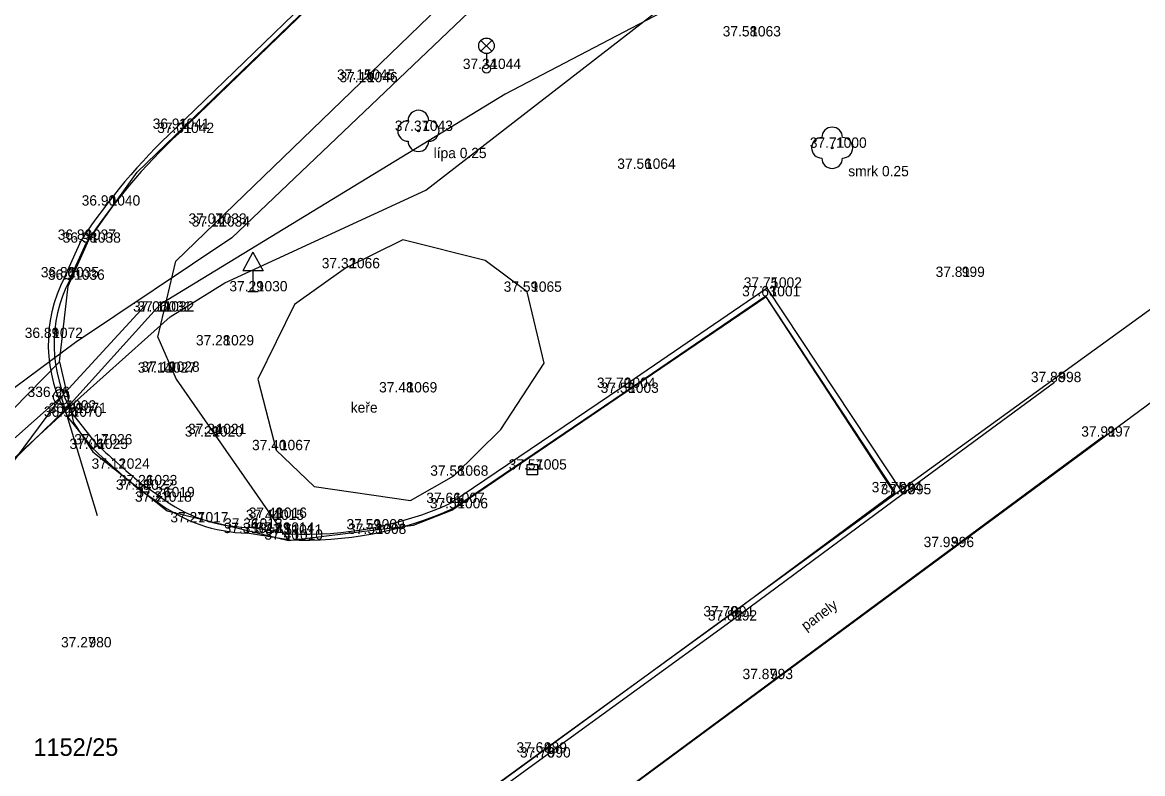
# Model space of a CAD drawing. Extents: x -609709 to -609357, y -1051535 to -1051131.
# Drawn here: x -609584.85 to -609557.69, y -1051246.29 to -1051228.08 of the extents above; entities that cross this region are included whole.
import ezdxf

# ---------------------------------------------------------------- set-up
doc = ezdxf.new("R2010")
doc.units = 0
for name, color, linetype in [('Vrstva 1', 7, 'Continuous'), ('Vrstva 10', 7, 'Continuous'), ('Vrstva 15', 7, 'Continuous'), ('Vrstva 17', 7, 'Continuous'), ('Vrstva 18', 7, 'Continuous'), ('Vrstva 2', 7, 'Continuous'), ('Vrstva 3', 7, 'Continuous'), ('Vrstva 4', 7, 'Continuous'), ('Vrstva 5', 7, 'Continuous'), ('Vrstva 7', 7, 'Continuous'), ('Vrstva 9', 7, 'Continuous')]:
    doc.layers.add(name, color=color, linetype=linetype)

msp = doc.modelspace()

# ---------------------------------------------------------------- linework, layer by layer
at = {"layer": 'Vrstva 1'}
for p, q in [((-609567.3, -1051228.42), (-609567.3, -1051228.42)), ((-609573.6, -1051229.21), (-609573.6, -1051229.21)), ((-609576.65, -1051229.47), (-609576.65, -1051229.47)), ((-609576.59, -1051229.53), (-609576.59, -1051229.53)), ((-609581.15, -1051230.66), (-609581.15, -1051230.66)), ((-609581.04, -1051230.76), (-609581.04, -1051230.76)), ((-609575.25, -1051230.71), (-609575.25, -1051230.71)), ((-609565.22, -1051231.12), (-609565.22, -1051231.12)), ((-609569.85, -1051231.63), (-609569.85, -1051231.63)), ((-609582.83, -1051232.52), (-609582.83, -1051232.52)), ((-609580.25, -1051232.96), (-609580.25, -1051232.96)), ((-609580.17, -1051233.03), (-609580.17, -1051233.03)), ((-609583.42, -1051233.35), (-609583.42, -1051233.35)), ((-609583.3, -1051233.42), (-609583.3, -1051233.42)), ((-609577.02, -1051234.04), (-609577.02, -1051234.04)), ((-609583.83, -1051234.26), (-609583.83, -1051234.26)), ((-609583.69, -1051234.32), (-609583.69, -1051234.32)), ((-609562.17, -1051234.25), (-609562.17, -1051234.25)), ((-609579.26, -1051234.6), (-609579.26, -1051234.6)), ((-609572.61, -1051234.61), (-609572.61, -1051234.61)), ((-609566.83, -1051234.72), (-609566.83, -1051234.72)), ((-609566.79, -1051234.51), (-609566.79, -1051234.51)), ((-609581.59, -1051235.09), (-609581.59, -1051235.09)), ((-609581.52, -1051235.09), (-609581.52, -1051235.09)), ((-609584.22, -1051235.73), (-609584.22, -1051235.73)), ((-609580.07, -1051235.91), (-609580.07, -1051235.91)), ((-609581.48, -1051236.57), (-609581.48, -1051236.57)), ((-609581.39, -1051236.55), (-609581.39, -1051236.55)), ((-609559.83, -1051236.8), (-609559.83, -1051236.8)), ((-609583.91, -1051237.16), (-609583.91, -1051237.16)), ((-609575.63, -1051237.05), (-609575.63, -1051237.05)), ((-609570.34, -1051236.94), (-609570.34, -1051236.94)), ((-609570.26, -1051237.06), (-609570.26, -1051237.06)), ((-609583.75, -1051237.64), (-609583.75, -1051237.64)), ((-609583.64, -1051237.55), (-609583.64, -1051237.55)), ((-609580.34, -1051238.12), (-609580.34, -1051238.12)), ((-609580.26, -1051238.06), (-609580.26, -1051238.06)), ((-609558.64, -1051238.12), (-609558.64, -1051238.12)), ((-609583.13, -1051238.42), (-609583.13, -1051238.42)), ((-609583.02, -1051238.31), (-609583.02, -1051238.31)), ((-609578.7, -1051238.45), (-609578.7, -1051238.45)), ((-609582.6, -1051238.9), (-609582.6, -1051238.9)), ((-609574.39, -1051239.07), (-609574.39, -1051239.07)), ((-609572.49, -1051238.92), (-609572.49, -1051238.92)), ((-609581.93, -1051239.3), (-609581.93, -1051239.3)), ((-609582.01, -1051239.41), (-609582.01, -1051239.41)), ((-609581.51, -1051239.59), (-609581.51, -1051239.59)), ((-609563.69, -1051239.47), (-609563.69, -1051239.47)), ((-609563.47, -1051239.52), (-609563.47, -1051239.52)), ((-609581.58, -1051239.7), (-609581.58, -1051239.7)), ((-609574.48, -1051239.73), (-609574.48, -1051239.73)), ((-609574.4, -1051239.86), (-609574.4, -1051239.86)), ((-609578.86, -1051240.14), (-609578.86, -1051240.14)), ((-609578.79, -1051240.09), (-609578.79, -1051240.09)), ((-609580.69, -1051240.2), (-609580.69, -1051240.2)), ((-609579.38, -1051240.35), (-609579.38, -1051240.35)), ((-609578.61, -1051240.45), (-609578.61, -1051240.45)), ((-609576.42, -1051240.37), (-609576.42, -1051240.37)), ((-609579.4, -1051240.46), (-609579.4, -1051240.46)), ((-609578.42, -1051240.5), (-609578.42, -1051240.5)), ((-609578.4, -1051240.62), (-609578.4, -1051240.62)), ((-609576.38, -1051240.48), (-609576.38, -1051240.48)), ((-609562.43, -1051240.8), (-609562.43, -1051240.8)), ((-609567.76, -1051242.48), (-609567.76, -1051242.48)), ((-609567.69, -1051242.58), (-609567.69, -1051242.58)), ((-609583.34, -1051243.23), (-609583.34, -1051243.23)), ((-609566.82, -1051244), (-609566.82, -1051244)), ((-609572.3, -1051245.78), (-609572.3, -1051245.78)), ((-609572.21, -1051245.9), (-609572.21, -1051245.9))]:
    msp.add_line(p, q, dxfattribs=at)
at = {"layer": 'Vrstva 10'}
for p, q in [((-609582.07, -1051231.71), (-609553.74, -1051204.36)), ((-609581.13, -1051233.87), (-609552.07, -1051205.79)), ((-609583.24, -1051233.35), (-609582.07, -1051231.71)), ((-609583.74, -1051234.47), (-609583.24, -1051233.35)), ((-609563.7, -1051239.52), (-609555.28, -1051233.41)), ((-609581.57, -1051235.71), (-609581.13, -1051233.87)), ((-609583.95, -1051236.31), (-609583.74, -1051234.47)), ((-609574.44, -1051239.9), (-609566.83, -1051234.73)), ((-609566.83, -1051234.73), (-609563.7, -1051239.52)), ((-609572.63, -1051248.46), (-609554.21, -1051234.86)), ((-609581.57, -1051235.71), (-609581.12, -1051236.73)), ((-609589.38, -1051241.83), (-609583.95, -1051236.31)), ((-609583.95, -1051236.31), (-609583.61, -1051237.78)), ((-609581.12, -1051236.73), (-609578.4, -1051240.64)), ((-609583.61, -1051237.78), (-609583.14, -1051238.49)), ((-609583.14, -1051238.49), (-609581.34, -1051239.92)), ((-609573.79, -1051246.88), (-609563.7, -1051239.52)), ((-609575.37, -1051240.27), (-609574.44, -1051239.9)), ((-609581.34, -1051239.92), (-609578.4, -1051240.64)), ((-609578.4, -1051240.64), (-609575.37, -1051240.27))]:
    msp.add_line(p, q, dxfattribs=at)
at = {"layer": 'Vrstva 15'}
for points in [[(-609537.51, -1051208.58), (-609541.98, -1051211.54), (-609559.34, -1051222.57), (-609563.62, -1051224.83), (-609573.15, -1051229.82), (-609581.51, -1051234.92), (-609583.83, -1051237.49), (-609593.84, -1051247.18), (-609592.54, -1051249), (-609587.23, -1051247.57), (-609586.1, -1051248.66), (-609581.84, -1051254.04), (-609580.215, -1051257.976)], [(-609618.56, -1051272.15), (-609610.34, -1051264.5), (-609607, -1051260.39), (-609602.74, -1051257.16), (-609596.84, -1051252.04), (-609595.4, -1051250.72), (-609595.03, -1051249.91), (-609593.64, -1051247.34), (-609592.3, -1051245.79), (-609590.65, -1051244.31), (-609589.61, -1051243.13), (-609589.45, -1051242.87), (-609588.61, -1051241.92), (-609583.43, -1051237.16), (-609581.27, -1051235.22), (-609579.94, -1051234.39), (-609575.07, -1051232.15), (-609567.92, -1051226.6)]]:
    msp.add_lwpolyline(points, dxfattribs=at)
at = {"layer": 'Vrstva 17'}
msp.add_lwpolyline([(-609531.786, -1051180.515), (-609532.61, -1051181.07), (-609528.54, -1051185.58), (-609545.95, -1051201.69), (-609546.72, -1051202.27), (-609551.04, -1051206.15), (-609565.42, -1051219.63), (-609579.77, -1051233.3), (-609583.56, -1051235.84), (-609591.75, -1051241.92), (-609609.05, -1051258.52), (-609618.01, -1051267.11), (-609626.05, -1051275.26), (-609630.23, -1051279.58), (-609635.78, -1051285.7), (-609642.85, -1051291.4), (-609672.95, -1051307.23)], dxfattribs=at)
at = {"layer": 'Vrstva 18'}
for points in [[(-609583.91, -1051237.16), (-609581.88, -1051234.952)], [(-609583.91, -1051237.16), (-609586.16, -1051239.145)], [(-609583.91, -1051237.16), (-609585.706, -1051239.563)], [(-609583.91, -1051237.16), (-609583.037, -1051240.03)]]:
    msp.add_lwpolyline(points, dxfattribs=at)
for radius in [0.188, 0.025]:
    msp.add_circle((-609583.91, -1051237.16), radius, dxfattribs=at)
at = {"layer": 'Vrstva 4'}
for p, q in [((-609583.704, -1051234.321), (-609583.297, -1051233.418)), ((-609583.027, -1051238.325), (-609583.634, -1051237.561)), ((-609581.498, -1051239.586), (-609581.925, -1051239.298)), ((-609578.386, -1051240.481), (-609579.387, -1051240.32))]:
    msp.add_line(p, q, dxfattribs=at)
for points in [[(-609581.15, -1051230.66), (-609578.27, -1051227.88), (-609573.96, -1051223.7), (-609571.08, -1051220.92)], [(-609581.054, -1051230.761), (-609578.173, -1051227.981), (-609573.863, -1051223.801), (-609570.983, -1051221.021)], [(-609583.83, -1051234.26), (-609583.42, -1051233.35)], [(-609583.42, -1051233.35), (-609583.297, -1051233.418)], [(-609583.83, -1051234.26), (-609583.704, -1051234.321)], [(-609582.893, -1051254.477), (-609583.33, -1051253.88), (-609578.85, -1051250.52), (-609575.13, -1051247.84), (-609572.3, -1051245.78), (-609567.76, -1051242.48), (-609563.69, -1051239.47), (-609566.83, -1051234.72), (-609570.26, -1051237.06), (-609574.4, -1051239.86)], [(-609582.781, -1051254.394), (-609583.135, -1051253.909), (-609578.767, -1051250.633), (-609575.048, -1051247.953), (-609572.218, -1051245.893), (-609567.677, -1051242.593), (-609563.5, -1051239.504), (-609566.792, -1051234.524), (-609570.339, -1051236.944), (-609574.468, -1051239.737)], [(-609563.5, -1051239.504), (-609559.83, -1051236.8)], [(-609583.75, -1051237.64), (-609583.634, -1051237.561)], [(-609583.13, -1051238.42), (-609583.75, -1051237.64)], [(-609583.13, -1051238.42), (-609583.027, -1051238.325)], [(-609582.01, -1051239.41), (-609581.925, -1051239.298)], [(-609581.58, -1051239.7), (-609582.01, -1051239.41)], [(-609581.58, -1051239.7), (-609581.498, -1051239.586)], [(-609579.4, -1051240.46), (-609579.387, -1051240.32)], [(-609578.4, -1051240.62), (-609579.4, -1051240.46)], [(-609578.4, -1051240.62), (-609578.386, -1051240.481)]]:
    msp.add_lwpolyline(points, dxfattribs=at)
for centre, radius, start, end in [((-609570.805, -1051241.693), 15.124, 133.1578, 146.5224), ((-609570.805, -1051241.693), 14.984, 133.1539, 146.4793), ((-609580.701, -1051235.877), 3.522, 152.6729, 210.0388), ((-609580.701, -1051235.877), 3.382, 152.61, 209.8655), ((-609561.178, -1051214.713), 32.31, 227.2001, 229.8511), ((-609561.178, -1051214.713), 32.17, 227.2191, 229.8378), ((-609579.316, -1051236.712), 3.609, 232.7877, 268.8622), ((-609579.316, -1051236.712), 3.749, 232.8484, 268.7121), ((-609577.992, -1051231.859), 8.77, 267.3356, 294.1803), ((-609577.992, -1051231.859), 8.63, 267.3876, 294.1002)]:
    msp.add_arc(centre, radius, start, end, dxfattribs=at)
at = {"layer": 'Vrstva 5'}
for p, q in [((-609573.733, -1051228.78), (-609573.468, -1051228.515)), ((-609573.733, -1051228.515), (-609573.468, -1051228.78)), ((-609573.6, -1051228.835), (-609573.6, -1051229.11)), ((-609579.26, -1051233.65), (-609579.51, -1051234.1)), ((-609579.26, -1051233.65), (-609579.01, -1051234.1)), ((-609579.01, -1051234.1), (-609579.51, -1051234.1)), ((-609579.26, -1051234.1), (-609579.26, -1051234.6)), ((-609579.385, -1051234.6), (-609579.135, -1051234.6)), ((-609572.615, -1051238.92), (-609572.365, -1051238.92))]:
    msp.add_line(p, q, dxfattribs=at)
msp.add_lwpolyline([(-609572.615, -1051238.795), (-609572.365, -1051238.795), (-609572.365, -1051239.045), (-609572.615, -1051239.045)], close=True, dxfattribs=at)
for centre, radius in [((-609573.6, -1051228.647), 0.188), ((-609573.6, -1051229.21), 0.1)]:
    msp.add_circle(centre, radius, dxfattribs=at)
at = {"layer": 'Vrstva 7'}
msp.add_lwpolyline([(-609574.39, -1051239.07), (-609573.25, -1051237.95), (-609572.2, -1051236.34), (-609572.61, -1051234.61), (-609573.63, -1051233.85), (-609575.63, -1051233.35), (-609577.02, -1051234.04), (-609578.25, -1051234.92), (-609579.14, -1051236.73), (-609578.7, -1051238.45), (-609577.78, -1051239.33), (-609575.44, -1051239.67), (-609574.39, -1051239.07)], dxfattribs=at)
for centre in [(-609575.25, -1051230.71), (-609565.22, -1051231.12)]:
    msp.add_circle(centre, 0.025, dxfattribs=at)
for centre, start, end in [((-609575.25, -1051230.46), 0, 180), ((-609575.5, -1051230.71), 90, 270), ((-609575, -1051230.71), 270, 90), ((-609565.22, -1051230.87), 0, 180), ((-609565.47, -1051231.12), 90, 270), ((-609564.97, -1051231.12), 270, 90), ((-609575.25, -1051230.96), 180, 0), ((-609565.22, -1051231.37), 180, 0)]:
    msp.add_arc(centre, 0.25, start, end, dxfattribs=at)
at = {"layer": 'Vrstva 9'}
msp.add_lwpolyline([(-609558.64, -1051238.12), (-609573.9, -1051249.4), (-609570.84, -1051253.57)], dxfattribs=at)

# ---------------------------------------------------------------- texts
at = {"layer": 'Vrstva 10'}
msp.add_text('1152/25', height=0.425, dxfattribs=at).set_placement((-609584.58, -1051245.86))
at = {"layer": 'Vrstva 18'}
msp.add_text(' 4002', height=0.25, dxfattribs=at).set_placement((-609583.9, -1051237.49))
at = {"layer": 'Vrstva 2'}
for s, p in [(' 1063', (-609567.3, -1051228.42)), (' 1044', (-609573.6, -1051229.21)), (' 1045', (-609576.65, -1051229.47)), (' 1046', (-609576.59, -1051229.53)), (' 1041', (-609581.15, -1051230.66)), (' 1042', (-609581.04, -1051230.76)), (' 1043', (-609575.25, -1051230.71)), (' 1000', (-609565.22, -1051231.12)), (' 1064', (-609569.85, -1051231.63)), (' 1040', (-609582.83, -1051232.52)), (' 1033', (-609580.25, -1051232.96)), (' 1034', (-609580.17, -1051233.03)), (' 1037', (-609583.42, -1051233.35)), (' 1038', (-609583.3, -1051233.42)), (' 1066', (-609577.02, -1051234.04)), (' 1035', (-609583.83, -1051234.26)), (' 1036', (-609583.69, -1051234.32)), (' 999', (-609562.17, -1051234.25)), (' 1030', (-609579.26, -1051234.6)), (' 1065', (-609572.61, -1051234.61)), (' 1001', (-609566.83, -1051234.72)), (' 1002', (-609566.79, -1051234.51)), (' 1031', (-609581.59, -1051235.09)), (' 1032', (-609581.52, -1051235.09)), (' 1072', (-609584.22, -1051235.73)), (' 1029', (-609580.07, -1051235.91)), (' 1027', (-609581.48, -1051236.57)), (' 1028', (-609581.39, -1051236.55)), (' 998', (-609559.83, -1051236.8)), (' 1069', (-609575.63, -1051237.05)), (' 1004', (-609570.34, -1051236.94)), (' 1003', (-609570.26, -1051237.06)), (' 1070', (-609583.75, -1051237.64)), (' 1071', (-609583.64, -1051237.55)), (' 1020', (-609580.34, -1051238.12)), (' 1021', (-609580.26, -1051238.06)), (' 997', (-609558.64, -1051238.12)), (' 1025', (-609583.13, -1051238.42)), (' 1026', (-609583.02, -1051238.31)), (' 1067', (-609578.7, -1051238.45)), (' 1024', (-609582.6, -1051238.9)), (' 1068', (-609574.39, -1051239.07)), (' 1005', (-609572.49, -1051238.92)), (' 1023', (-609581.93, -1051239.3)), (' 1022', (-609582.01, -1051239.41)), (' 1019', (-609581.51, -1051239.59)), (' 994', (-609563.69, -1051239.47)), (' 995', (-609563.47, -1051239.52)), (' 1018', (-609581.58, -1051239.7)), (' 1007', (-609574.48, -1051239.73)), (' 1006', (-609574.4, -1051239.86)), (' 1015', (-609578.86, -1051240.14)), (' 1016', (-609578.79, -1051240.09)), (' 1017', (-609580.69, -1051240.2)), (' 1013', (-609579.38, -1051240.35)), (' 1009', (-609576.42, -1051240.37)), (' 1012', (-609579.4, -1051240.46)), (' 1014', (-609578.61, -1051240.45)), (' 1011', (-609578.42, -1051240.5)), (' 1010', (-609578.4, -1051240.62)), (' 1008', (-609576.38, -1051240.48)), (' 996', (-609562.43, -1051240.8)), (' 991', (-609567.76, -1051242.48)), (' 992', (-609567.69, -1051242.58)), (' 980', (-609583.34, -1051243.23)), (' 993', (-609566.82, -1051244)), (' 989', (-609572.3, -1051245.78)), (' 990', (-609572.21, -1051245.9))]:
    msp.add_text(s, height=0.25, dxfattribs=at).set_placement(p)
at = {"layer": 'Vrstva 3'}
for s, p in [('37.58', (-609567.873, -1051228.42)), ('37.34', (-609574.173, -1051229.21)), ('37.15', (-609577.223, -1051229.47)), ('37.19', (-609577.163, -1051229.53)), ('36.91', (-609581.692, -1051230.66)), ('37.01', (-609581.582, -1051230.76)), ('37.37', (-609575.823, -1051230.71)), ('37.71', (-609565.762, -1051231.12)), ('37.56', (-609570.429, -1051231.63)), ('36.90', (-609583.413, -1051232.52)), ('37.07', (-609580.823, -1051232.96)), ('37.12', (-609580.743, -1051233.03)), ('36.89', (-609583.993, -1051233.35)), ('36.98', (-609583.873, -1051233.42)), ('37.32', (-609577.593, -1051234.04)), ('36.88', (-609584.403, -1051234.26)), ('36.91', (-609584.232, -1051234.32)), ('37.81', (-609562.712, -1051234.25)), ('37.29', (-609579.833, -1051234.6)), ('37.59', (-609573.183, -1051234.61)), ('37.63', (-609567.403, -1051234.72)), ('37.75', (-609567.363, -1051234.51)), ('37.06', (-609582.169, -1051235.09)), ('37.11', (-609582.062, -1051235.09)), ('36.89', (-609584.793, -1051235.73)), ('37.28', (-609580.643, -1051235.91)), ('37.14', (-609582.053, -1051236.57)), ('37.19', (-609581.963, -1051236.55)), ('37.88', (-609560.403, -1051236.8)), ('336.96', (-609584.724, -1051237.16)), ('37.48', (-609576.203, -1051237.05)), ('37.70', (-609570.923, -1051236.94)), ('37.58', (-609570.833, -1051237.06)), ('36.96', (-609584.329, -1051237.64)), ('36.99', (-609584.213, -1051237.55)), ('37.29', (-609580.913, -1051238.12)), ('37.34', (-609580.833, -1051238.06)), ('37.91', (-609559.182, -1051238.12)), ('37.06', (-609583.709, -1051238.42)), ('37.17', (-609583.593, -1051238.31)), ('37.40', (-609579.283, -1051238.45)), ('37.12', (-609583.173, -1051238.9)), ('37.58', (-609574.963, -1051239.07)), ('37.57', (-609573.063, -1051238.92)), ('37.26', (-609582.509, -1051239.3)), ('37.18', (-609582.583, -1051239.41)), ('37.26', (-609582.089, -1051239.59)), ('37.75', (-609564.263, -1051239.47)), ('37.85', (-609564.043, -1051239.52)), ('37.21', (-609582.122, -1051239.7)), ('37.66', (-609575.059, -1051239.73)), ('37.54', (-609574.973, -1051239.86)), ('37.44', (-609579.433, -1051240.14)), ('37.49', (-609579.363, -1051240.09)), ('37.27', (-609581.263, -1051240.2)), ('37.36', (-609579.959, -1051240.35)), ('37.59', (-609576.993, -1051240.37)), ('37.35', (-609579.973, -1051240.46)), ('37.49', (-609579.183, -1051240.45)), ('37.40', (-609578.983, -1051240.62)), ('37.51', (-609578.962, -1051240.5)), ('37.53', (-609576.953, -1051240.48)), ('37.93', (-609563.003, -1051240.8)), ('37.70', (-609568.343, -1051242.48)), ('37.81', (-609568.232, -1051242.58)), ('37.27', (-609583.913, -1051243.23)), ('37.87', (-609567.393, -1051244)), ('37.64', (-609572.873, -1051245.78)), ('37.76', (-609572.789, -1051245.9))]:
    msp.add_text(s, height=0.25, dxfattribs=at).set_placement(p)
at = {"layer": 'Vrstva 4'}
msp.add_text('panely', height=0.25, rotation=36.4395, dxfattribs=at).set_placement((-609565.857, -1051242.838))
at = {"layer": 'Vrstva 7'}
for s, p in [('lípa 0.25', (-609574.88, -1051231.37)), ('smrk 0.25', (-609564.83, -1051231.81)), ('keře', (-609576.89, -1051237.54))]:
    msp.add_text(s, height=0.25, dxfattribs=at).set_placement(p)

doc.saveas('drawing.dxf')
